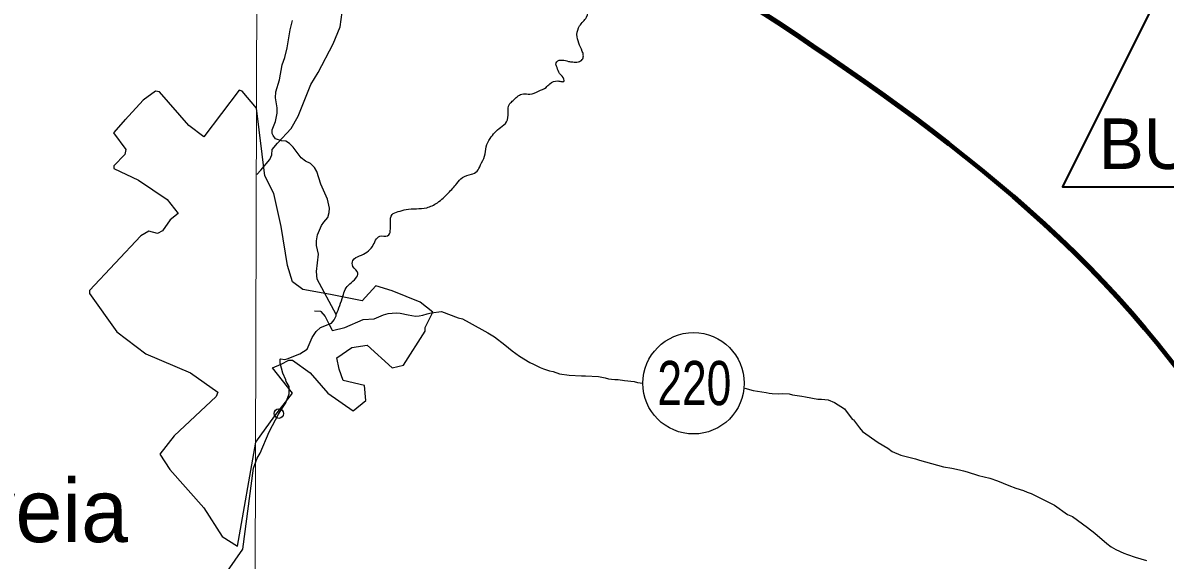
# Model space of a CAD drawing. Extents: x 553962 to 842807, y 8883888 to 9032388.
# Drawn here: x 607955 to 617002, y 8960263 to 8964516 of the extents above; entities that cross this region are included whole.
import ezdxf
from ezdxf.enums import TextEntityAlignment as Align

# ---------------------------------------------------------------- set-up
doc = ezdxf.new("R2010")
doc.units = 0
doc.header["$LTSCALE"] = 150
doc.header["$PDMODE"] = 32
doc.header["$PDSIZE"] = 75
for name, color, linetype, lineweight in [('1', 7, 'Continuous', 13), ('12', 7, 'Continuous', 25), ('21', 7, 'Continuous', 25), ('24', 7, 'Continuous', 25), ('40', 7, 'Continuous', 60), ('48', 7, 'Continuous', 25), ('9', 7, 'Continuous', 90)]:
    doc.layers.add(name, color=color, linetype=linetype, lineweight=lineweight)
doc.layers.add('41', color=7, linetype='Continuous')

msp = doc.modelspace()

# ---------------------------------------------------------------- linework, layer by layer
at = {"layer": '1'}
msp.add_lwpolyline([(609971.9, 9023551.8), (609764.7, 8949706.7), (609734.2, 8939404.4)], dxfattribs=at)
at = {"layer": '12'}
for points in [[(609806.8, 8963316.2), (609840.1, 8963350.5), (609910.5, 8963433.7), (609927.6, 8963470.8), (609929.6, 8963512.9), (609970.7, 8963564), (610080.1, 8963678.4), (610134.1, 8963777.6), (610234.6, 8964027.2), (610293.4, 8964122.4), (610411.7, 8964351), (610469.1, 8964484.3), (610483.5, 8964599.5), (610535.5, 8964754.8), (610616.8, 8964899.1), (610667.4, 8964945.3), (610786.4, 8965043.6), (610825.3, 8965173.9), (610880.8, 8965525.5), (610933.4, 8965820.1), (610973, 8965953.3)], [(610264.1, 8962237.4), (610311.1, 8962234.5), (610316, 8962231.5), (610349.4, 8962192.5), (610374.6, 8962139.5), (610404.7, 8962083.4), (610408.2, 8962079.4), (610506.1, 8962105.6), (610649.1, 8962166.9), (610736.5, 8962174.1), (610812.1, 8962204.2), (610848.7, 8962215.3), (610911.8, 8962219.4), (610943.7, 8962217.5), (611006.1, 8962203.6), (611065.8, 8962194.6), (611093.8, 8962196.7), (611122.5, 8962202.7), (611157.7, 8962212.8), (611189.8, 8962219.9), (611269.6, 8962231), (611402.6, 8962182.1), (611435.5, 8962173.2), (611490.1, 8962144.2), (611638.5, 8962063.3), (611691.1, 8962029.4), (611771.1, 8961966.4), (611829.3, 8961918.4), (611889.1, 8961876.4), (611971.1, 8961828.5), (611997.8, 8961813.5), (612050.6, 8961788.6), (612077, 8961777.6), (612125.6, 8961761.6), (612153.7, 8961756.7), (612204.9, 8961738.7), (612281.6, 8961727.8), (612380.1, 8961723), (612410.5, 8961723), (612515.1, 8961715.2), (612566.3, 8961705.2), (612591.9, 8961698.3), (612616.6, 8961694.3), (612643, 8961692.3), (612669.5, 8961691.4), (612719.8, 8961683.5), (612795.6, 8961675.6), (612823.8, 8961668.6), (612864.6, 8961663.8)], [(613672.1, 8961625.4), (613738.4, 8961606.9), (613840.6, 8961591.1), (613866.3, 8961585.1), (613888.9, 8961581.1), (613942.1, 8961579.2), (613971.7, 8961581.3), (614023.1, 8961578.3), (614049.5, 8961572.4), (614124.5, 8961561.5), (614153.6, 8961554.5), (614252.3, 8961537.6), (614280.5, 8961536.7), (614332.5, 8961530.8), (614382, 8961510.8), (614463.3, 8961460.9), (614523.8, 8961379.8), (614532.2, 8961372.8), (614580.2, 8961308.8), (614605.9, 8961280.8), (614728.6, 8961192.9), (614806.5, 8961149.9), (614838.9, 8961123.9), (614908, 8961095), (615024.6, 8961065.1), (615056.6, 8961054.2), (615245.1, 8961000.4), (615313.2, 8960990.5), (615372, 8960976.5), (615403.6, 8960970.6), (615432.5, 8960962.6), (615523, 8960932.7), (615612.4, 8960910.8), (615673, 8960889.9), (615762.6, 8960853), (615820.4, 8960833), (615879.2, 8960814.1), (615910, 8960801.1), (615940.9, 8960791.2), (616125.3, 8960698.3), (616228.1, 8960625.3), (616267.4, 8960608.4), (616387.9, 8960522.4), (616444.1, 8960477.5), (616541.1, 8960393.5), (616575, 8960367.5), (616612, 8960346.5), (616675.8, 8960318.6), (616704.8, 8960308.6), (616763.6, 8960286.7), (616854.8, 8960258.8)]]:
    msp.add_lwpolyline(points, dxfattribs=at)
at = {"layer": '21'}
for points in [[(609804.3, 8963841.6), (609692.8, 8963976.2), (609666.6, 8963982.7), (609387.8, 8963613.5), (609268.7, 8963704.3), (609037.7, 8963969.7), (609005.2, 8963976.3), (608907.9, 8963902.9), (608765.2, 8963749.4), (608768.4, 8963752.9)], [(609800.8, 8961196.1), (609951.3, 8961405.5), (610091.2, 8961585.5), (609931.3, 8961785.4), (610001.3, 8961815.4), (610061.2, 8961845.4), (610091.2, 8961845.4), (610231.1, 8961745.4), (610371.1, 8961585.5), (610570.9, 8961445.5), (610670.8, 8961525.5), (610660.9, 8961645.5), (610491, 8961685.5), (610461, 8961775.4), (610441, 8961865.4), (610560.9, 8961945.4), (610680.8, 8961965.4), (610880.7, 8961785.4), (610970.7, 8961805.4), (611140.5, 8962075.3), (611140.5, 8962105.3), (611200.5, 8962225.3), (611100.6, 8962305.2), (610880.7, 8962395.2), (610750.8, 8962435.2), (610640.9, 8962315.2), (610391, 8962365.2), (610171.2, 8962405.2), (610091.2, 8962465.2), (610051.2, 8962595.2), (610001.3, 8962905.1), (609941.3, 8963165), (609871.4, 8963304.9), (609804.3, 8963841.6)], [(608768.4, 8963752.9), (608671.8, 8963644.5), (608771.6, 8963513.5), (608763, 8963472.8), (608674.7, 8963384.3), (608674.6, 8963362.6), (608871.1, 8963271.6), (609098.6, 8963116.9), (609185.2, 8963006.2), (609122.6, 8962955.4), (609059.5, 8962870.7), (609020.3, 8962848.1), (608953.3, 8962867.3), (608890.2, 8962830.9), (608482.3, 8962396.3), (608482.2, 8962374.6), (608698.7, 8962069.7), (608927.4, 8961894.7), (609281.9, 8961745.5), (609500, 8961592.1), (609485, 8961557.5), (609154.4, 8961246.1), (609040.8, 8961101.4), (609119, 8960979.5), (609387.8, 8960677.5), (609534.3, 8960449.1), (609653.8, 8960372.8), (609800.8, 8961196.1)]]:
    msp.add_lwpolyline(points, dxfattribs=at)
at = {"layer": '24'}
for points in [[(610371.4, 8962976.2), (610379.8, 8963013.8), (610382.1, 8963047.9), (610367.5, 8963120), (610314.8, 8963239.1), (610282.3, 8963338.2), (610265.4, 8963370.2), (610232.8, 8963402.2), (610193.3, 8963421.2), (610157.8, 8963448.2), (610095.6, 8963532.2), (610066.7, 8963561.2), (610036.6, 8963580.2), (610003.6, 8963581.1), (609956.2, 8963599.1), (609936, 8963623.1), (609928.6, 8963640.1), (609929.5, 8963669.1), (609954.4, 8963735.3), (609968.3, 8963800.4), (609967.7, 8963842.5), (609955.3, 8963923.6), (609957.6, 8963969.7), (609987.3, 8964065.8), (610009.7, 8964184.1), (610029.9, 8964242.2), (610049.4, 8964318.3), (610070.6, 8964459.6), (610090.6, 8964534.7)], [(609982.1, 8961422.7), (610037.1, 8961507.9), (610064.5, 8961578.1), (610064.2, 8961638.2), (610040.6, 8961677.2), (610038.1, 8961690.2), (610013.3, 8961743.3), (609992.6, 8961823.3), (609993.5, 8961853.4), (609997.6, 8961856.4), (610025.7, 8961851.5), (610048.1, 8961855.5), (610148.5, 8961896.7), (610207.6, 8961933.9), (610245.1, 8962026.1), (610277.6, 8962073.2), (610312.8, 8962103.3), (610398.6, 8962138.5), (610419.5, 8962164.6), (610435.7, 8962195.6), (610437.2, 8962206.7), (610284.5, 8962485.8), (610279.8, 8962547.9), (610295.5, 8962684.2), (610281.3, 8962752.3), (610279.8, 8962791.3), (610289, 8962838.4), (610320, 8962910.6), (610338.8, 8962938.6), (610371.4, 8962976.2)], [(609576.6, 8960175.8), (609697.7, 8960350), (609780.5, 8960992), (609809.8, 8961070.9), (609834, 8961110), (609904.8, 8961278.4), (609982.1, 8961422.7)]]:
    msp.add_lwpolyline(points, dxfattribs=at)
msp.add_spline([(610437.2, 8962206.7), (610489.2, 8962352.5), (610507, 8962405.6), (610591.1, 8962494.2), (610608.8, 8962534.1), (610569, 8962587.3), (610569, 8962636), (610622.1, 8962671.5), (610723.9, 8962746.8), (610781.5, 8962826.6), (610843.5, 8962831), (610865.6, 8962932.9), (610878.9, 8962999.4), (610927.6, 8963021.5), (610989.6, 8963039.3), (611153.5, 8963052.6), (611237.6, 8963092.4), (611326.2, 8963170.3), (611391.1, 8963243.8), (611437.2, 8963291.6), (611507.3, 8963317.3), (611551.7, 8963341.2), (611579, 8963390.8), (611611.5, 8963460.9), (611625.2, 8963534.4), (611655.9, 8963601), (611737.9, 8963688.2), (611785.7, 8963732.7), (611797.7, 8963804.5), (611808, 8963871.1), (611830.2, 8963895.1), (611896.8, 8963948.1), (611919, 8963954.9), (611970.2, 8963951.5), (612038.6, 8963975.4), (612098.4, 8964004.5), (612127.4, 8964033.5), (612190.6, 8964055.8), (612224.8, 8964050.6), (612238.5, 8964052.3), (612240.2, 8964069.4), (612206, 8964115.6), (612185.5, 8964161.7), (612177, 8964187.4), (612183.8, 8964207.9), (612226.5, 8964221.6), (612276, 8964211.3), (612310.2, 8964206.2), (612354.6, 8964207.9), (612385.4, 8964225), (612393.9, 8964254), (612385.4, 8964289.9), (612343.5, 8964423.3), (612364, 8964491.7), (612418.7, 8964560.1), (612432.3, 8964642.1), (612411.8, 8964731), (612405, 8964792.5), (612418.7, 8964867.8), (612514.3, 8965059.2), (612562.2, 8965113.9), (612657.8, 8965196), (612753.5, 8965380.6), (612828.7, 8965387.4), (612876.5, 8965339.6), (612965.4, 8965373.7), (612931.2, 8965585.7), (612903.9, 8965667.8), (612944.9, 8965818.2), (612917.5, 8966009.7), (612951.7, 8966173.8), (612931.2, 8966378.9), (612992.7, 8966488.3), (612992.7, 8966625.1), (613020, 8966679.8), (612979, 8966789.2), (613026.9, 8966830.2), (613095.2, 8966850.7), (613136.2, 8967014.8), (613067.9, 8967213.1), (612965.4, 8967261), (612938, 8967343), (612883.4, 8967397.7), (612787.7, 8967425.1), (612753.5, 8967452.4), (612705.7, 8967520.8), (612658.6, 8967543.9), (612640.1, 8967590.1), (612640.1, 8967642.6), (612667.9, 8967707.3), (612667.9, 8967747.4)], degree=3, dxfattribs=at)
msp.add_point((609982.1, 8961422.7), dxfattribs=at)
at = {"layer": '40', "lineweight": 35}
msp.add_lwpolyline([(617609.7, 8966061.3), (616189, 8963218.1), (618127.6, 8963218.1)], dxfattribs=at)
at = {"layer": '48'}
msp.add_circle((613266.4, 8961662.9), 401.3, dxfattribs=at)
at = {"layer": '9'}
msp.add_spline([(592698.5, 8977198.4), (599903.5, 8973292.7), (608459.2, 8968138.2), (612674.8, 8965332.6), (616842, 8962096.4), (620005, 8958671.2), (621134, 8957974.7), (621473.4, 8956805.3), (621586.2, 8956597.5)], degree=3, dxfattribs=at)

# ---------------------------------------------------------------- texts
at = {"layer": '40'}
msp.add_text('BU-43', height=400, dxfattribs=at).set_placement((616475.9, 8963359.1))
at = {"layer": '41'}
msp.add_text('Delmiro Gouveia', height=500, dxfattribs=at).set_placement((603808.9, 8960405.2))
at = {"layer": '48', "width": 0.75}
msp.add_text('220', height=350, dxfattribs=at).set_placement((613273, 8961489.6), align=Align.CENTER)

doc.saveas('drawing.dxf')
